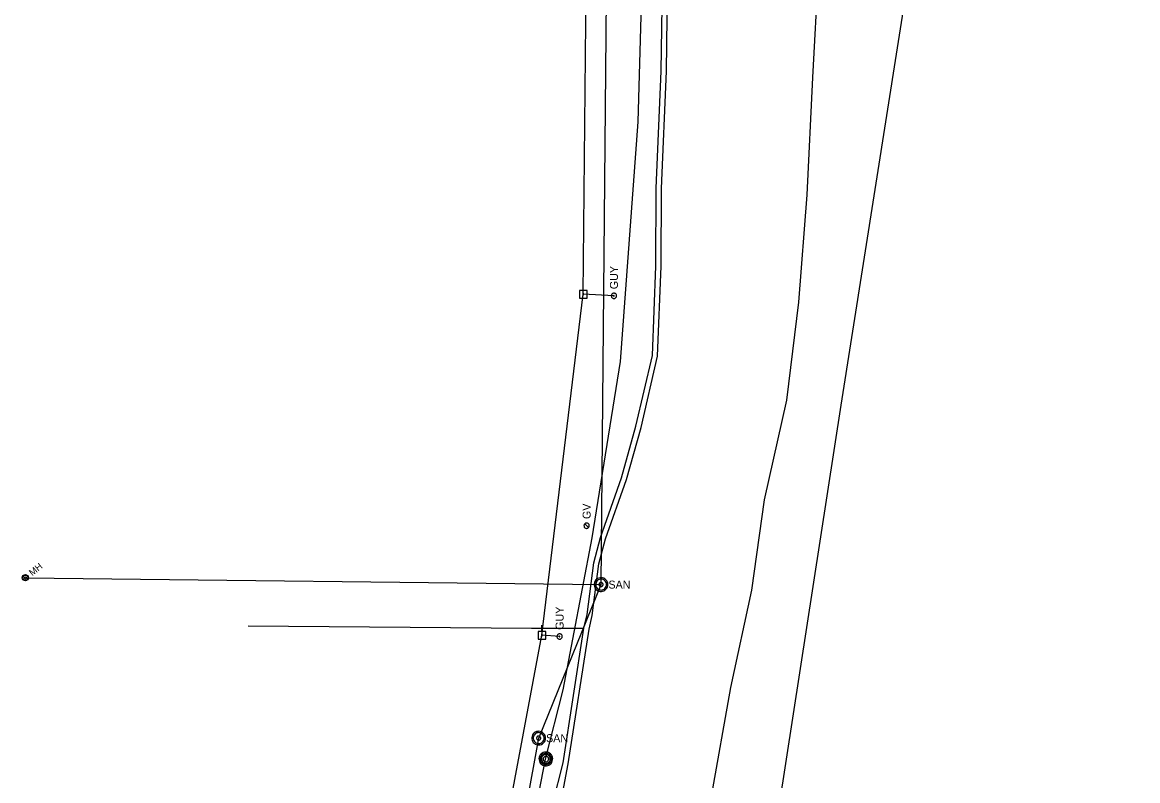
# Model space of a CAD drawing. Extents: x 600849 to 606371, y 330010 to 403088.
# Drawn here: x 601678 to 602215, y 356323 to 356688 of the extents above; entities that cross this region are included whole.
import ezdxf

# ---------------------------------------------------------------- set-up
doc = ezdxf.new("R2010")
doc.units = 0
for name, color, linetype in [('E_FTMS_Conduit', 7, 'Continuous'), ('E_UTL_EGuyWire', 7, 'Continuous'), ('E_UTL_EPowerPole', 7, 'Continuous'), ('E_UTL_FO_UG_QWEST', 7, 'Continuous'), ('E_UTL_G', 7, 'Continuous'), ('E_UTL_G_UG', 7, 'Continuous'), ('E_UTL_MH', 7, 'Continuous'), ('E_UTL_Overhead', 7, 'Continuous'), ('E_UTL_SAN', 7, 'Continuous'), ('E_UTL_SAN_MH', 7, 'Continuous'), ('E_UTL_SAN_UG', 7, 'Continuous'), ('E_UTL_T_UG', 7, 'Continuous')]:
    doc.layers.add(name, color=color, linetype=linetype)

msp = doc.modelspace()

# ---------------------------------------------------------------- linework, layer by layer
at = {"layer": 'E_FTMS_Conduit'}
msp.add_lwpolyline([(601982.31, 355922.69), (602025.74, 356205), (602072.04, 356504.09), (602115.89, 356782.89), (602162.05, 357069.13), (602196.81, 357307.9), (602214.61, 357448.42)], dxfattribs=at)
at = {"layer": 'E_UTL_EGuyWire'}
for p, q in [((601962.68, 356556.65), (601947.92, 356557.45)), ((601936.54, 356392.79), (601928.02, 356393.42))]:
    msp.add_line(p, q, dxfattribs=at)
for points in [[(601962.68, 356557.93), (601962.43, 356557.91), (601962.2, 356557.84), (601961.98, 356557.73), (601961.79, 356557.58), (601961.63, 356557.39), (601961.51, 356557.18), (601961.43, 356556.95), (601961.39, 356556.71), (601961.41, 356556.46), (601961.46, 356556.23), (601961.56, 356556.01), (601961.71, 356555.81), (601961.88, 356555.64), (601962.09, 356555.51), (601962.31, 356555.42), (601962.55, 356555.37), (601962.8, 356555.37), (601963.04, 356555.42), (601963.26, 356555.51), (601963.47, 356555.64), (601963.65, 356555.81), (601963.79, 356556.01), (601963.89, 356556.23), (601963.95, 356556.46), (601963.96, 356556.71), (601963.92, 356556.95), (601963.84, 356557.18), (601963.72, 356557.39), (601963.56, 356557.58), (601963.37, 356557.73), (601963.15, 356557.84), (601962.92, 356557.91), (601962.68, 356557.93)], [(601962.68, 356556.81), (601962.65, 356556.8), (601962.62, 356556.8), (601962.59, 356556.78), (601962.57, 356556.76), (601962.55, 356556.74), (601962.53, 356556.71), (601962.52, 356556.68), (601962.52, 356556.65), (601962.52, 356556.62), (601962.52, 356556.59), (601962.54, 356556.57), (601962.55, 356556.54), (601962.58, 356556.52), (601962.6, 356556.5), (601962.63, 356556.49), (601962.66, 356556.49), (601962.69, 356556.49), (601962.72, 356556.49), (601962.75, 356556.5), (601962.78, 356556.52), (601962.8, 356556.54), (601962.81, 356556.57), (601962.83, 356556.59), (601962.83, 356556.62), (601962.84, 356556.65), (601962.83, 356556.68), (601962.82, 356556.71), (601962.81, 356556.74), (601962.79, 356556.76), (601962.76, 356556.78), (601962.74, 356556.8), (601962.71, 356556.8), (601962.68, 356556.81)], [(601936.54, 356394.07), (601936.29, 356394.05), (601936.06, 356393.98), (601935.84, 356393.87), (601935.65, 356393.72), (601935.49, 356393.53), (601935.37, 356393.32), (601935.29, 356393.09), (601935.25, 356392.85), (601935.27, 356392.6), (601935.32, 356392.37), (601935.42, 356392.15), (601935.57, 356391.95), (601935.74, 356391.78), (601935.95, 356391.65), (601936.17, 356391.56), (601936.41, 356391.51), (601936.66, 356391.51), (601936.9, 356391.56), (601937.12, 356391.65), (601937.33, 356391.78), (601937.51, 356391.95), (601937.65, 356392.15), (601937.75, 356392.37), (601937.81, 356392.6), (601937.82, 356392.85), (601937.78, 356393.09), (601937.7, 356393.32), (601937.58, 356393.53), (601937.42, 356393.72), (601937.23, 356393.87), (601937.01, 356393.98), (601936.78, 356394.05), (601936.54, 356394.07)], [(601936.54, 356392.95), (601936.51, 356392.94), (601936.48, 356392.94), (601936.45, 356392.92), (601936.43, 356392.9), (601936.41, 356392.88), (601936.39, 356392.85), (601936.38, 356392.83), (601936.38, 356392.79), (601936.38, 356392.76), (601936.38, 356392.73), (601936.4, 356392.71), (601936.41, 356392.68), (601936.44, 356392.66), (601936.46, 356392.64), (601936.49, 356392.63), (601936.52, 356392.63), (601936.55, 356392.63), (601936.58, 356392.63), (601936.61, 356392.64), (601936.64, 356392.66), (601936.66, 356392.68), (601936.68, 356392.71), (601936.69, 356392.73), (601936.69, 356392.76), (601936.7, 356392.79), (601936.69, 356392.83), (601936.68, 356392.85), (601936.67, 356392.88), (601936.65, 356392.9), (601936.62, 356392.92), (601936.6, 356392.94), (601936.57, 356392.94), (601936.54, 356392.95)]]:
    msp.add_lwpolyline(points, dxfattribs=at)
at = {"layer": 'E_UTL_EPowerPole'}
for points in [[(601949.73, 356559.29), (601946.04, 356559.29)], [(601946.04, 356559.29), (601946.04, 356555.6)], [(601948.15, 356557.45), (601948.15, 356557.49), (601948.14, 356557.54), (601948.12, 356557.58), (601948.09, 356557.61), (601948.05, 356557.64), (601948.02, 356557.66), (601947.97, 356557.68), (601947.93, 356557.68), (601947.88, 356557.68), (601947.84, 356557.67), (601947.8, 356557.65), (601947.76, 356557.63), (601947.73, 356557.59), (601947.7, 356557.56), (601947.69, 356557.51), (601947.68, 356557.47), (601947.68, 356557.42), (601947.69, 356557.38), (601947.7, 356557.34), (601947.73, 356557.3), (601947.76, 356557.27), (601947.8, 356557.24), (601947.84, 356557.22), (601947.88, 356557.21), (601947.93, 356557.21), (601947.97, 356557.21), (601948.02, 356557.23), (601948.05, 356557.25), (601948.09, 356557.28), (601948.12, 356557.32), (601948.14, 356557.36), (601948.15, 356557.4), (601948.15, 356557.45)], [(601947.88, 356559.29), (601947.88, 356562.2)], [(601949.73, 356555.6), (601949.73, 356559.29)], [(601946.04, 356555.6), (601949.73, 356555.6)], [(601927.98, 356395.26), (601927.98, 356398.17)], [(601929.83, 356395.26), (601926.14, 356395.26)], [(601926.14, 356395.26), (601926.14, 356391.57)], [(601926.14, 356391.57), (601929.83, 356391.57)], [(601928.25, 356393.42), (601928.25, 356393.46), (601928.24, 356393.51), (601928.22, 356393.55), (601928.19, 356393.58), (601928.15, 356393.61), (601928.12, 356393.63), (601928.07, 356393.65), (601928.03, 356393.66), (601927.98, 356393.65), (601927.94, 356393.64), (601927.9, 356393.62), (601927.86, 356393.6), (601927.83, 356393.56), (601927.8, 356393.53), (601927.79, 356393.48), (601927.78, 356393.44), (601927.78, 356393.39), (601927.79, 356393.35), (601927.8, 356393.31), (601927.83, 356393.27), (601927.86, 356393.24), (601927.9, 356393.21), (601927.94, 356393.19), (601927.98, 356393.18), (601928.03, 356393.18), (601928.07, 356393.19), (601928.12, 356393.2), (601928.15, 356393.22), (601928.19, 356393.25), (601928.22, 356393.29), (601928.24, 356393.33), (601928.25, 356393.37), (601928.25, 356393.42)], [(601929.83, 356391.57), (601929.83, 356395.26)]]:
    msp.add_lwpolyline(points, dxfattribs=at)
at = {"layer": 'E_UTL_FO_UG_QWEST'}
msp.add_lwpolyline([(601944.01, 355926.93), (601951.12, 355980.3), (601958.59, 356029.58), (601967.76, 356084.77), (601971.53, 356105.69), (601977.93, 356142.12), (601989.06, 356201.56), (601999.81, 356258.26), (602009.42, 356314.96), (602018.86, 356368.21), (602029.07, 356415.09), (602035.02, 356458.54), (602045.75, 356506.54), (602051.67, 356553.69), (602055.69, 356605.2), (602058.29, 356661.71), (602061.14, 356712.21)], dxfattribs=at)
at = {"layer": 'E_UTL_G'}
for points in [[(601949.53, 356447.36), (601949.28, 356447.34), (601949.05, 356447.27), (601948.83, 356447.16), (601948.64, 356447.01), (601948.48, 356446.82), (601948.36, 356446.61), (601948.28, 356446.38), (601948.24, 356446.14), (601948.26, 356445.89), (601948.31, 356445.66), (601948.41, 356445.44), (601948.56, 356445.24), (601948.73, 356445.07), (601948.94, 356444.94), (601949.16, 356444.85), (601949.4, 356444.8), (601949.65, 356444.8), (601949.89, 356444.85), (601950.11, 356444.94), (601950.32, 356445.07), (601950.5, 356445.24), (601950.64, 356445.44), (601950.74, 356445.66), (601950.8, 356445.89), (601950.81, 356446.14), (601950.77, 356446.38), (601950.69, 356446.61), (601950.57, 356446.82), (601950.41, 356447.01), (601950.22, 356447.16), (601950, 356447.27), (601949.77, 356447.34), (601949.53, 356447.36)], [(601950.43, 356445.17), (601948.62, 356446.98)]]:
    msp.add_lwpolyline(points, dxfattribs=at)
at = {"layer": 'E_UTL_G_UG'}
msp.add_line((601786.75, 356397.96), (601922.96, 356396.87), dxfattribs=at)
for points in [[(601889.56, 356059.22), (601940.72, 356331.55), (601950.67, 356396.26), (601952.22, 356402.97), (601955.47, 356427.77), (601958.53, 356439.7), (601968.64, 356468.31), (601975.69, 356493.38), (601983.67, 356527.58), (601985.35, 356570.92), (601985.53, 356608.34), (601987.94, 356664.73), (601988.66, 356716.6), (601989.42, 356760.92), (601990.64, 356790.59), (601990.85, 356856.87), (601990.66, 356932.13), (601990.35, 356983.12), (601990.5, 356985.48), (601990.78, 357017.61)], [(601872.98, 356009.68), (601899.57, 356127.09), (601922.23, 356258.91), (601933.22, 356312.53), (601938.27, 356332.06), (601948.22, 356396.73), (601949.76, 356403.42), (601953.01, 356428.25), (601956.14, 356440.43), (601966.26, 356469.06), (601973.27, 356494), (601981.18, 356527.91), (601982.85, 356570.97), (601983.03, 356608.4), (601985.44, 356664.8), (601986.17, 356716.64)], [(601922.96, 356396.87), (601948.22, 356396.73)]]:
    msp.add_lwpolyline(points, dxfattribs=at)
at = {"layer": 'E_UTL_MH'}
for points in [[(601929.9, 356337.2), (601929.27, 356337.14), (601928.67, 356336.97), (601928.11, 356336.68), (601927.62, 356336.29), (601927.21, 356335.82), (601926.89, 356335.27), (601926.69, 356334.68), (601926.6, 356334.06), (601926.63, 356333.43), (601926.78, 356332.82), (601927.04, 356332.25), (601927.4, 356331.74), (601927.86, 356331.31), (601928.38, 356330.97), (601928.97, 356330.74), (601929.58, 356330.62), (601930.21, 356330.62), (601930.83, 356330.74), (601931.41, 356330.97), (601931.94, 356331.31), (601932.39, 356331.74), (601932.75, 356332.25), (601933.01, 356332.82), (601933.16, 356333.43), (601933.19, 356334.06), (601933.1, 356334.68), (601932.9, 356335.27), (601932.58, 356335.82), (601932.17, 356336.29), (601931.68, 356336.68), (601931.12, 356336.97), (601930.52, 356337.14), (601929.9, 356337.2)], [(601929.9, 356336.59), (601929.39, 356336.54), (601928.91, 356336.4), (601928.45, 356336.16), (601928.05, 356335.85), (601927.72, 356335.46), (601927.47, 356335.02), (601927.3, 356334.54), (601927.23, 356334.04), (601927.25, 356333.53), (601927.37, 356333.04), (601927.58, 356332.57), (601927.88, 356332.16), (601928.25, 356331.81), (601928.67, 356331.53), (601929.15, 356331.34), (601929.65, 356331.25), (601930.15, 356331.25), (601930.65, 356331.34), (601931.13, 356331.53), (601931.56, 356331.81), (601931.92, 356332.16), (601932.22, 356332.57), (601932.43, 356333.04), (601932.55, 356333.53), (601932.57, 356334.04), (601932.5, 356334.54), (601932.34, 356335.02), (601932.08, 356335.46), (601931.75, 356335.85), (601931.35, 356336.16), (601930.9, 356336.4), (601930.41, 356336.54), (601929.9, 356336.59)], [(601929.93, 356336.02), (601929.53, 356335.99), (601929.14, 356335.87), (601928.78, 356335.69), (601928.46, 356335.44), (601928.19, 356335.13), (601927.99, 356334.78), (601927.86, 356334.4), (601927.8, 356334), (601927.82, 356333.59), (601927.92, 356333.2), (601928.09, 356332.83), (601928.32, 356332.5), (601928.61, 356332.22), (601928.95, 356332), (601929.33, 356331.85), (601929.73, 356331.78), (601930.13, 356331.78), (601930.53, 356331.85), (601930.9, 356332), (601931.25, 356332.22), (601931.54, 356332.5), (601931.77, 356332.83), (601931.94, 356333.2), (601932.04, 356333.59), (601932.06, 356334), (601932, 356334.4), (601931.87, 356334.78), (601931.66, 356335.13), (601931.4, 356335.44), (601931.08, 356335.69), (601930.72, 356335.87), (601930.33, 356335.99), (601929.93, 356336.02)], [(601929.94, 356335.17), (601929.69, 356335.15), (601929.45, 356335.07), (601929.22, 356334.96), (601929.03, 356334.8), (601928.86, 356334.61), (601928.73, 356334.39), (601928.65, 356334.15), (601928.61, 356333.9), (601928.63, 356333.65), (601928.69, 356333.4), (601928.79, 356333.17), (601928.94, 356332.96), (601929.12, 356332.79), (601929.33, 356332.65), (601929.57, 356332.56), (601929.82, 356332.51), (601930.07, 356332.51), (601930.32, 356332.56), (601930.55, 356332.65), (601930.77, 356332.79), (601930.95, 356332.96), (601931.1, 356333.17), (601931.2, 356333.4), (601931.26, 356333.65), (601931.27, 356333.9), (601931.24, 356334.15), (601931.16, 356334.39), (601931.03, 356334.61), (601930.86, 356334.8), (601930.66, 356334.96), (601930.44, 356335.07), (601930.2, 356335.15), (601929.94, 356335.17)]]:
    msp.add_lwpolyline(points, dxfattribs=at)
at = {"layer": 'E_UTL_Overhead'}
msp.add_lwpolyline([(601775.11, 355493.17), (601794.88, 355632.14), (601813.19, 355774.43), (601846.41, 355956.03), (601876.1, 356114.7), (601902.03, 356254.58), (601928.02, 356393.42), (601947.92, 356557.45), (601949.4, 356721.2), (601951.31, 356874.93), (601952.99, 357026.21), (601955.32, 357157.12), (601956.05, 357297.31), (601956.02, 357419.23)], dxfattribs=at)
at = {"layer": 'E_UTL_SAN'}
for points in [[(601959.75, 356417.78), (601959.69, 356418.4), (601959.51, 356419), (601959.22, 356419.56), (601958.84, 356420.06), (601958.36, 356420.47), (601957.82, 356420.78), (601957.23, 356420.99), (601956.6, 356421.07), (601955.98, 356421.04), (601955.37, 356420.9), (601954.8, 356420.64), (601954.29, 356420.27), (601953.85, 356419.82), (601953.51, 356419.29), (601953.28, 356418.71), (601953.16, 356418.09), (601953.16, 356417.46), (601953.28, 356416.85), (601953.51, 356416.27), (601953.85, 356415.74), (601954.29, 356415.28), (601954.8, 356414.92), (601955.37, 356414.66), (601955.98, 356414.51), (601956.6, 356414.48), (601957.23, 356414.57), (601957.82, 356414.78), (601958.36, 356415.09), (601958.84, 356415.5), (601959.22, 356415.99), (601959.51, 356416.55), (601959.69, 356417.15), (601959.75, 356417.78)], [(601959.09, 356417.78), (601959.04, 356418.28), (601958.9, 356418.76), (601958.67, 356419.21), (601958.36, 356419.6), (601957.98, 356419.93), (601957.54, 356420.18), (601957.07, 356420.34), (601956.57, 356420.42), (601956.07, 356420.39), (601955.58, 356420.27), (601955.13, 356420.06), (601954.72, 356419.77), (601954.37, 356419.41), (601954.1, 356418.99), (601953.91, 356418.52), (601953.82, 356418.03), (601953.82, 356417.53), (601953.91, 356417.03), (601954.1, 356416.57), (601954.37, 356416.15), (601954.72, 356415.78), (601955.13, 356415.49), (601955.58, 356415.28), (601956.07, 356415.17), (601956.57, 356415.14), (601957.07, 356415.21), (601957.54, 356415.38), (601957.98, 356415.63), (601958.36, 356415.96), (601958.67, 356416.35), (601958.9, 356416.8), (601959.04, 356417.28), (601959.09, 356417.78)], [(601957.44, 356417.78), (601957.42, 356417.97), (601957.37, 356418.15), (601957.28, 356418.31), (601957.16, 356418.46), (601957.02, 356418.58), (601956.86, 356418.68), (601956.68, 356418.74), (601956.49, 356418.77), (601956.31, 356418.76), (601956.12, 356418.71), (601955.95, 356418.64), (601955.8, 356418.53), (601955.67, 356418.39), (601955.57, 356418.23), (601955.5, 356418.06), (601955.46, 356417.87), (601955.46, 356417.68), (601955.5, 356417.5), (601955.57, 356417.32), (601955.67, 356417.17), (601955.8, 356417.03), (601955.95, 356416.92), (601956.12, 356416.84), (601956.31, 356416.8), (601956.49, 356416.79), (601956.68, 356416.82), (601956.86, 356416.88), (601957.02, 356416.97), (601957.16, 356417.1), (601957.28, 356417.24), (601957.37, 356417.41), (601957.42, 356417.59), (601957.44, 356417.78)], [(601929.76, 356343.91), (601929.7, 356344.53), (601929.52, 356345.13), (601929.23, 356345.69), (601928.85, 356346.19), (601928.37, 356346.6), (601927.83, 356346.91), (601927.24, 356347.12), (601926.61, 356347.2), (601925.99, 356347.17), (601925.38, 356347.03), (601924.81, 356346.77), (601924.3, 356346.4), (601923.86, 356345.95), (601923.52, 356345.42), (601923.29, 356344.84), (601923.17, 356344.22), (601923.17, 356343.59), (601923.29, 356342.98), (601923.52, 356342.4), (601923.86, 356341.87), (601924.3, 356341.41), (601924.81, 356341.05), (601925.38, 356340.79), (601925.99, 356340.64), (601926.61, 356340.61), (601927.24, 356340.7), (601927.83, 356340.91), (601928.37, 356341.22), (601928.85, 356341.63), (601929.23, 356342.12), (601929.52, 356342.68), (601929.7, 356343.28), (601929.76, 356343.91)], [(601929.1, 356343.91), (601929.05, 356344.41), (601928.91, 356344.89), (601928.68, 356345.34), (601928.37, 356345.73), (601927.99, 356346.06), (601927.55, 356346.31), (601927.08, 356346.47), (601926.58, 356346.55), (601926.08, 356346.52), (601925.59, 356346.4), (601925.14, 356346.19), (601924.73, 356345.9), (601924.38, 356345.54), (601924.11, 356345.12), (601923.92, 356344.65), (601923.83, 356344.16), (601923.83, 356343.66), (601923.92, 356343.16), (601924.11, 356342.7), (601924.38, 356342.28), (601924.73, 356341.91), (601925.14, 356341.62), (601925.59, 356341.41), (601926.08, 356341.3), (601926.58, 356341.27), (601927.08, 356341.34), (601927.55, 356341.51), (601927.99, 356341.76), (601928.37, 356342.09), (601928.68, 356342.48), (601928.91, 356342.93), (601929.05, 356343.41), (601929.1, 356343.91)], [(601927.45, 356343.91), (601927.43, 356344.1), (601927.38, 356344.28), (601927.29, 356344.44), (601927.17, 356344.59), (601927.03, 356344.71), (601926.87, 356344.81), (601926.69, 356344.87), (601926.5, 356344.9), (601926.32, 356344.89), (601926.13, 356344.84), (601925.96, 356344.77), (601925.81, 356344.66), (601925.68, 356344.52), (601925.58, 356344.36), (601925.51, 356344.19), (601925.47, 356344), (601925.47, 356343.81), (601925.51, 356343.63), (601925.58, 356343.45), (601925.68, 356343.3), (601925.81, 356343.16), (601925.96, 356343.05), (601926.13, 356342.97), (601926.32, 356342.93), (601926.5, 356342.92), (601926.69, 356342.95), (601926.87, 356343.01), (601927.03, 356343.1), (601927.17, 356343.23), (601927.29, 356343.37), (601927.38, 356343.54), (601927.43, 356343.72), (601927.45, 356343.91)]]:
    msp.add_lwpolyline(points, dxfattribs=at)
at = {"layer": 'E_UTL_SAN_MH'}
for radius in [1.5, 1.2, 0.45]:
    msp.add_circle((601679.57, 356421.06), radius, dxfattribs=at)
at = {"layer": 'E_UTL_SAN_UG'}
for p, q in [((601956.45, 356417.78), (601959.32, 356717.95)), ((601679.57, 356421.06), (601956.45, 356417.78)), ((601926.46, 356343.91), (601956.45, 356417.78)), ((601879.32, 356084.39), (601926.46, 356343.91))]:
    msp.add_line(p, q, dxfattribs=at)
at = {"layer": 'E_UTL_T_UG'}
msp.add_lwpolyline([(601858.24, 355964.25), (601877.3, 356057.56), (601899.52, 356178.33), (601929.77, 356333.82), (601938.25, 356367.13), (601952.25, 356440.33), (601965.82, 356525.1), (601974.27, 356640.33), (601978.84, 356798.65), (601979.4, 356921.27), (601981.27, 357066.58), (601982.24, 357217.34), (601985.65, 357358.94), (601986.41, 357428.06)], dxfattribs=at)

# ---------------------------------------------------------------- texts
at = {"layer": 'E_UTL_EGuyWire'}
for p in [(601964.6, 356559.86), (601938.46, 356396)]:
    msp.add_text('GUY', height=3.85, rotation=90, dxfattribs=at).set_placement(p)
at = {"layer": 'E_UTL_G'}
msp.add_text('GV', height=3.85, rotation=90, dxfattribs=at).set_placement((601951.45, 356449.29))
at = {"layer": 'E_UTL_SAN'}
for p in [(601960.01, 356415.83), (601930.02, 356341.96)]:
    msp.add_text('SAN', height=3.849, dxfattribs=at).set_placement(p)
at = {"layer": 'E_UTL_SAN_MH'}
msp.add_text('MH', height=3.24, rotation=39.4027, dxfattribs=at).set_placement((601682.91, 356421.71))

doc.saveas('drawing.dxf')
